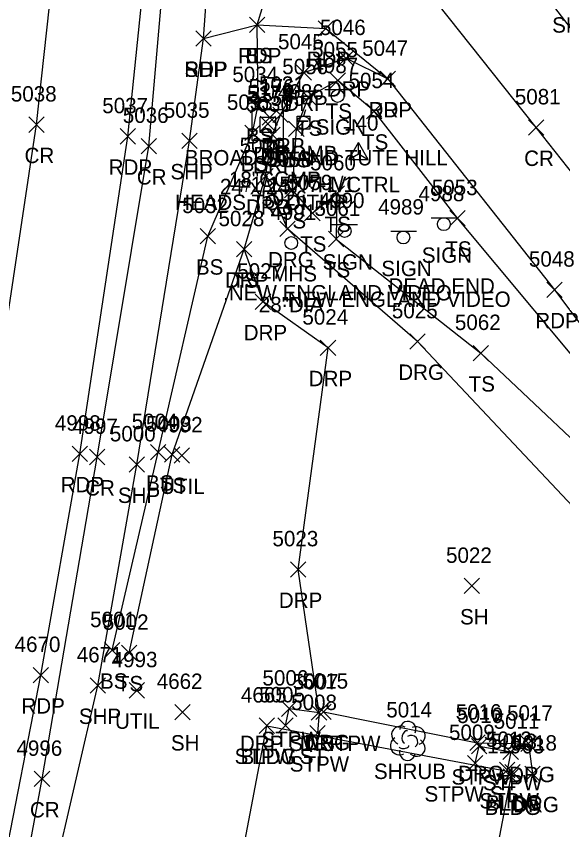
# Model space of a CAD drawing. Extents: x 1769141 to 1770911, y 735471 to 741449.
# Drawn here: x 1770700.3 to 1770771.3, y 739181.2 to 739286.9 of the extents above; entities that cross this region are included whole.
import ezdxf

# ---------------------------------------------------------------- set-up
doc = ezdxf.new("R2010")
doc.units = 0
for name, color, linetype in [('C_A', 7, 'Continuous'), ('C_I', 7, 'Continuous'), ('CPSM', 7, 'Continuous'), ('D_A', 7, 'Continuous'), ('D_C', 7, 'Continuous'), ('D_I', 7, 'Continuous'), ('D_TIC', 7, 'Continuous'), ('DS', 7, 'Continuous'), ('L_A', 7, 'Continuous'), ('L_I', 7, 'Continuous'), ('L_TIC', 7, 'Continuous'), ('LBC', 7, 'Continuous'), ('LBF', 7, 'Continuous'), ('LELB', 7, 'Continuous'), ('LSH', 7, 'Continuous'), ('P_A', 7, 'Continuous'), ('P_I', 7, 'Continuous'), ('P_TIC', 7, 'Continuous'), ('PET', 7, 'Continuous'), ('PRC', 7, 'Continuous'), ('PSP', 7, 'Continuous'), ('R_A', 7, 'Continuous'), ('R_I', 7, 'Continuous'), ('R_TIC', 7, 'Continuous'), ('RDG', 7, 'Continuous'), ('RDP', 7, 'Continuous'), ('S_A', 7, 'Continuous'), ('S_C', 7, 'Continuous'), ('S_I', 7, 'Continuous'), ('SSGN', 7, 'Continuous'), ('U_A', 7, 'Continuous'), ('U_C', 7, 'Continuous'), ('U_I', 7, 'Continuous'), ('UDEFAULT', 7, 'Continuous'), ('UP', 7, 'Continuous'), ('USMH', 7, 'Continuous')]:
    doc.layers.add(name, color=color, linetype=linetype)

msp = doc.modelspace()

# ---------------------------------------------------------------- linework, layer by layer
at = {"layer": 'CPSM'}
for p, q in [((1770743.49, 739268.32), (1770744.74, 739270.49)), ((1770745.99, 739268.32), (1770744.74, 739270.49)), ((1770744.74, 739269.05), (1770744.74, 739270.49)), ((1770743.49, 739268.32), (1770744.74, 739269.05)), ((1770743.49, 739268.32), (1770745.99, 739268.32)), ((1770744.74, 739269.05), (1770744.74, 739269.05)), ((1770744.74, 739269.05), (1770745.99, 739268.32))]:
    msp.add_line(p, q, dxfattribs=at)
at = {"layer": 'D_TIC'}
for points in [[(1770732.19, 739272.74), (1770734.19, 739274.74)], [(1770734.19, 739272.74), (1770732.19, 739274.74)], [(1770731.95, 739271.93), (1770733.95, 739273.93)], [(1770733.95, 739271.93), (1770731.95, 739273.93)]]:
    msp.add_lwpolyline(points, dxfattribs=at)
at = {"layer": 'DS'}
for p, q in [((1770730.93, 739274.79), (1770734.93, 739274.79)), ((1770730.93, 739270.79), (1770730.93, 739274.79)), ((1770734.93, 739274.79), (1770734.93, 739270.79)), ((1770731.93, 739271.79), (1770731.93, 739273.79)), ((1770731.93, 739273.79), (1770733.93, 739273.79)), ((1770733.93, 739273.79), (1770733.93, 739271.79)), ((1770732.94, 739272.79), (1770732.94, 739272.79)), ((1770732.94, 739272.79), (1770732.94, 739272.79)), ((1770733.93, 739271.79), (1770731.93, 739271.79)), ((1770734.93, 739270.79), (1770730.93, 739270.79))]:
    msp.add_line(p, q, dxfattribs=at)
at = {"layer": 'L_TIC'}
for points in [[(1770730.57, 739284.8), (1770732.57, 739286.8)], [(1770732.57, 739284.8), (1770730.57, 739286.8)], [(1770741.05, 739277.58), (1770743.05, 739279.58)], [(1770743.05, 739277.58), (1770741.05, 739279.58)], [(1770737.21, 739275.38), (1770739.21, 739277.38)], [(1770739.21, 739275.38), (1770737.21, 739277.38)], [(1770730.67, 739274.36), (1770732.67, 739276.36)], [(1770732.67, 739274.36), (1770730.67, 739276.36)], [(1770745.78, 739273.57), (1770747.78, 739275.57)], [(1770747.78, 739273.57), (1770745.78, 739275.57)], [(1770729.97, 739270.75), (1770731.97, 739272.75)], [(1770731.97, 739270.75), (1770729.97, 739272.75)], [(1770735.65, 739271.28), (1770737.65, 739273.28)], [(1770737.65, 739271.28), (1770735.65, 739273.28)], [(1770735.1, 739263.34), (1770737.1, 739265.34)], [(1770737.1, 739263.34), (1770735.1, 739265.34)], [(1770740.91, 739262.89), (1770742.91, 739264.89)], [(1770742.91, 739262.89), (1770740.91, 739264.89)], [(1770737.73, 739260.32), (1770739.73, 739262.32)], [(1770739.73, 739260.32), (1770737.73, 739262.32)], [(1770756.6, 739259.67), (1770758.6, 739261.67)], [(1770758.6, 739259.67), (1770756.6, 739261.67)], [(1770724.15, 739257.34), (1770726.15, 739259.34)], [(1770726.15, 739257.34), (1770724.15, 739259.34)], [(1770740.83, 739256.97), (1770742.83, 739258.97)], [(1770742.83, 739256.97), (1770740.83, 739258.97)], [(1770728.88, 739255.64), (1770730.88, 739257.64)], [(1770730.88, 739255.64), (1770728.88, 739257.64)], [(1770759.64, 739242.15), (1770761.64, 739244.15)], [(1770761.64, 739242.15), (1770759.64, 739244.15)], [(1770717.68, 739229.28), (1770719.68, 739231.28)], [(1770719.68, 739229.28), (1770717.68, 739231.28)], [(1770719.52, 739228.97), (1770721.52, 739230.97)], [(1770721.52, 739228.97), (1770719.52, 739230.97)], [(1770758.45, 739211.9), (1770760.45, 739213.9)], [(1770760.45, 739211.9), (1770758.45, 739213.9)], [(1770711.7, 739203.55), (1770713.7, 739205.55)], [(1770713.7, 739203.55), (1770711.7, 739205.55)], [(1770713.92, 739203.21), (1770715.92, 739205.21)], [(1770715.92, 739203.21), (1770713.92, 739205.21)], [(1770720.86, 739195.52), (1770722.86, 739197.52)], [(1770722.86, 739195.52), (1770720.86, 739197.52)], [(1770734.72, 739195.96), (1770736.72, 739197.96)], [(1770736.72, 739195.96), (1770734.72, 739197.96)], [(1770738.6, 739195.46), (1770740.6, 739197.46)], [(1770740.6, 739195.46), (1770738.6, 739197.46)], [(1770731.81, 739193.75), (1770733.81, 739195.75)], [(1770733.81, 739193.75), (1770731.81, 739195.75)], [(1770734.23, 739193.78), (1770736.23, 739195.78)], [(1770736.23, 739193.78), (1770734.23, 739195.78)], [(1770738.4, 739192.78), (1770740.4, 739194.78)], [(1770740.4, 739192.78), (1770738.4, 739194.78)], [(1770759.43, 739191.09), (1770761.43, 739193.09)], [(1770761.43, 739191.09), (1770759.43, 739193.09)], [(1770763.51, 739190.35), (1770765.51, 739192.35)], [(1770765.51, 739190.35), (1770763.51, 739192.35)], [(1770758.91, 739188.89), (1770760.91, 739190.89)], [(1770760.91, 739188.89), (1770758.91, 739190.89)], [(1770763.07, 739187.99), (1770765.07, 739189.99)], [(1770765.07, 739187.99), (1770763.07, 739189.99)], [(1770763.52, 739187.15), (1770765.52, 739189.15)], [(1770765.52, 739187.15), (1770763.52, 739189.15)], [(1770763.73, 739187.71), (1770765.73, 739189.71)], [(1770765.73, 739187.71), (1770763.73, 739189.71)]]:
    msp.add_lwpolyline(points, dxfattribs=at)
at = {"layer": 'LBC'}
for points in [[(1770755.43, 739126.31), (1770745.7, 739128.64), (1770745.35, 739127.16), (1770720.91, 739131.63), (1770728.92, 739171.79), (1770728.48, 739171.95), (1770732.81, 739194.75), (1770764.73, 739188.71)], [(1770764.52, 739188.15), (1770760.66, 739167.95), (1770762.41, 739167.64)]]:
    msp.add_lwpolyline(points, dxfattribs=at)
at = {"layer": 'LBF'}
for points in [[(1770735.23, 739194.78), (1770735.72, 739196.96), (1770739.6, 739196.46), (1770739.4, 739193.78)], [(1770759.91, 739189.89), (1770760.43, 739192.09), (1770764.51, 739191.35), (1770764.07, 739188.99)]]:
    msp.add_lwpolyline(points, dxfattribs=at)
at = {"layer": 'LELB'}
for points in [[(1770712.7, 739204.55), (1770718.68, 739230.28), (1770725.15, 739258.34), (1770730.97, 739271.75), (1770731.67, 739275.36), (1770731.57, 739285.8), (1770738.16, 739307.36), (1770742.91, 739323.85)], [(1770777.47, 739236.87), (1770757.6, 739260.67), (1770746.78, 739274.57), (1770742.05, 739278.58), (1770738.21, 739276.38), (1770736.65, 739272.28), (1770736.1, 739264.34), (1770738.73, 739261.32), (1770741.91, 739263.89), (1770741.83, 739257.97), (1770760.64, 739243.15), (1770779.98, 739224.86), (1770794.9, 739198.93)], [(1770714.92, 739204.21), (1770720.52, 739229.97), (1770729.88, 739256.64)]]:
    msp.add_lwpolyline(points, dxfattribs=at)
at = {"layer": 'LSH'}
msp.add_line((1770751.11, 739192.82), (1770751.11, 739192.82), dxfattribs=at)
msp.add_line((1770751.11, 739192.82), (1770751.11, 739192.82), dxfattribs=at)
msp.add_arc((1770751.16, 739194.26), 1.05, 335.5272, 180.9563, dxfattribs=at)
for centre, major_axis, ratio, start_param, end_param in [((1770750.32, 739193.49), (1.21, -0.51), 0.895232, 1.570796, 4.712389), ((1770752.16, 739193.41), (-1.14, -0.48), 0.949671, 1.570796, 4.712389), ((1770750.91, 739193.28), (-0.208, -0.792), 0.645439, 3.141593, 6.283185), ((1770751.61, 739192.66), (-0.5, 0.667), 0.989748, 3.141593, 6.283185), ((1770750.03, 739192.12), (0.58, -1.04), 0.959034, 3.141593, 6.283185), ((1770752.11, 739191.99), (-1.09, 0.79), 0.841452, 1.570796, 4.712389), ((1770751.11, 739191.32), (0.26, 1.06), 0.942809, 1.570796, 4.712389), ((1770750.66, 739192.07), (-0.625, -0.083), 0.423636, 0, 3.141593)]:
    msp.add_ellipse(centre, major_axis=major_axis, ratio=ratio, start_param=start_param, end_param=end_param, dxfattribs=at)
at = {"layer": 'P_TIC'}
for points in [[(1770730.57, 739284.8), (1770732.57, 739286.8)], [(1770732.57, 739284.8), (1770730.57, 739286.8)], [(1770739.5, 739284.32), (1770741.5, 739286.32)], [(1770741.5, 739284.32), (1770739.5, 739286.32)], [(1770723.6, 739283.03), (1770725.6, 739285.03)], [(1770725.6, 739283.03), (1770723.6, 739285.03)], [(1770723.6, 739283.03), (1770725.6, 739285.03)], [(1770725.6, 739283.03), (1770723.6, 739285.03)], [(1770747.55, 739277.77), (1770749.55, 739279.77)], [(1770749.55, 739277.77), (1770747.55, 739279.77)], [(1770701.89, 739271.83), (1770703.89, 739273.83)], [(1770703.89, 739271.83), (1770701.89, 739273.83)], [(1770766.83, 739271.46), (1770768.83, 739273.46)], [(1770768.83, 739271.46), (1770766.83, 739273.46)], [(1770713.77, 739270.31), (1770715.77, 739272.31)], [(1770715.77, 739270.31), (1770713.77, 739272.31)], [(1770721.76, 739269.72), (1770723.76, 739271.72)], [(1770723.76, 739269.72), (1770721.76, 739271.72)], [(1770716.49, 739269.05), (1770718.49, 739271.05)], [(1770718.49, 739269.05), (1770716.49, 739271.05)], [(1770769.22, 739250.38), (1770771.22, 739252.38)], [(1770771.22, 739250.38), (1770769.22, 739252.38)], [(1770707.53, 739229.07), (1770709.53, 739231.07)], [(1770709.53, 739229.07), (1770707.53, 739231.07)], [(1770709.77, 739228.65), (1770711.77, 739230.65)], [(1770711.77, 739228.65), (1770709.77, 739230.65)], [(1770714.93, 739227.68), (1770716.93, 739229.68)], [(1770716.93, 739227.68), (1770714.93, 739229.68)], [(1770702.43, 739200.32), (1770704.43, 739202.32)], [(1770704.43, 739200.32), (1770702.43, 739202.32)], [(1770709.86, 739198.97), (1770711.86, 739200.97)], [(1770711.86, 739198.97), (1770709.86, 739200.97)], [(1770702.6, 739186.83), (1770704.6, 739188.83)], [(1770704.6, 739186.83), (1770702.6, 739188.83)]]:
    msp.add_lwpolyline(points, dxfattribs=at)
at = {"layer": 'PET'}
for points in [[(1770664.31, 738997.45), (1770673.48, 739046.36), (1770688.31, 739123.12), (1770698.56, 739176.19), (1770703.43, 739201.32), (1770708.53, 739230.07), (1770714.77, 739271.31), (1770718.8, 739310.46), (1770719.91, 739376.99), (1770716.57, 739419.69), (1770708.47, 739465.39), (1770696.42, 739509.78), (1770680.97, 739557.62), (1770661.26, 739610.33), (1770641.75, 739663.52), (1770622.18, 739716), (1770602.15, 739769.89), (1770585.74, 739814.52), (1770568.14, 739861.61), (1770553.27, 739901.7), (1770537.83, 739943.38)], [(1770826.12, 739215.62), (1770808.71, 739238.73), (1770793.69, 739255.36), (1770777.1, 739279.15), (1770747.52, 739317.6), (1770746.21, 739323.83), (1770749.6, 739332.28), (1770764.58, 739363.7), (1770773.77, 739402.23), (1770777.46, 739441.59), (1770775.37, 739483.39), (1770773.97, 739524.69), (1770772.74, 739572.79)], [(1770724.6, 739284.03), (1770731.57, 739285.8), (1770740.5, 739285.32), (1770748.55, 739278.77), (1770770.22, 739251.38), (1770788.81, 739226.69), (1770805.29, 739205.17)]]:
    msp.add_lwpolyline(points, dxfattribs=at)
at = {"layer": 'PRC'}
for points in [[(1770652.79, 739000.55), (1770661.76, 739049.09), (1770676.76, 739126.68), (1770686.63, 739178.09), (1770691.58, 739203.99), (1770696.85, 739232.92), (1770702.89, 739272.83), (1770707.26, 739312.83), (1770707.84, 739376.22), (1770704.25, 739418.4), (1770696.6, 739463.84), (1770684.34, 739507.25), (1770668.92, 739555.36), (1770649.82, 739606.94), (1770630.97, 739657.66), (1770610.69, 739712.41), (1770591.34, 739764.72), (1770574.45, 739810.22), (1770556.28, 739859.56), (1770544.53, 739890.8), (1770526.88, 739938.69)], [(1770697.1, 739152.91), (1770703.6, 739187.83), (1770710.77, 739229.65), (1770717.49, 739270.05), (1770721, 739310.37), (1770722.67, 739382.07)], [(1770817.34, 739209.45), (1770798.63, 739232.87), (1770785.92, 739249.6), (1770767.83, 739272.46), (1770742.27, 739304.62), (1770738.16, 739307.36), (1770727.29, 739320.8)]]:
    msp.add_lwpolyline(points, dxfattribs=at)
at = {"layer": 'PSP'}
msp.add_lwpolyline([(1770673.18, 739030.96), (1770682.05, 739077.34), (1770692.5, 739120.97), (1770695.45, 739130.2), (1770697.63, 739138.45), (1770705.03, 739174.85), (1770710.86, 739199.97), (1770715.93, 739228.68), (1770722.76, 739270.72), (1770724.6, 739284.03), (1770727.29, 739320.8), (1770728.38, 739342.71), (1770726.96, 739384.23), (1770723.73, 739420.13), (1770715.24, 739467.3), (1770704.32, 739510.94), (1770687.59, 739558.7)], dxfattribs=at)
at = {"layer": 'R_TIC'}
for points in [[(1770742.11, 739280.47), (1770744.11, 739282.47)], [(1770744.11, 739280.47), (1770742.11, 739282.47)], [(1770736.61, 739278.62), (1770738.61, 739280.62)], [(1770738.61, 739278.62), (1770736.61, 739280.62)], [(1770747.55, 739277.77), (1770749.55, 739279.77)], [(1770749.55, 739277.77), (1770747.55, 739279.77)], [(1770733.58, 739273.1), (1770735.58, 739275.1)], [(1770735.58, 739273.1), (1770733.58, 739275.1)], [(1770732.55, 739270.5), (1770734.55, 739272.5)], [(1770734.55, 739270.5), (1770732.55, 739272.5)], [(1770731.63, 739265.12), (1770733.63, 739267.12)], [(1770733.63, 739265.12), (1770731.63, 739267.12)], [(1770731.63, 739265.12), (1770733.63, 739267.12)], [(1770733.63, 739265.12), (1770731.63, 739267.12)], [(1770734.49, 739258.29), (1770736.49, 739260.29)], [(1770736.49, 739258.29), (1770734.49, 739260.29)], [(1770728.88, 739255.64), (1770730.88, 739257.64)], [(1770730.88, 739255.64), (1770728.88, 739257.64)], [(1770731.32, 739248.82), (1770733.32, 739250.82)], [(1770733.32, 739248.82), (1770731.32, 739250.82)], [(1770751.41, 739243.67), (1770753.41, 739245.67)], [(1770753.41, 739243.67), (1770751.41, 739245.67)], [(1770739.77, 739242.85), (1770741.77, 739244.85)], [(1770741.77, 739242.85), (1770739.77, 739244.85)], [(1770735.89, 739214.05), (1770737.89, 739216.05)], [(1770737.89, 739214.05), (1770735.89, 739216.05)], [(1770739.2, 739195.56), (1770741.2, 739197.56)], [(1770741.2, 739195.56), (1770739.2, 739197.56)], [(1770738.6, 739195.46), (1770740.6, 739197.46)], [(1770740.6, 739195.46), (1770738.6, 739197.46)], [(1770759.19, 739191.54), (1770761.19, 739193.54)], [(1770761.19, 739191.54), (1770759.19, 739193.54)], [(1770765.81, 739191.41), (1770767.81, 739193.41)], [(1770767.81, 739191.41), (1770765.81, 739193.41)], [(1770766.35, 739187.51), (1770768.35, 739189.51)], [(1770768.35, 739187.51), (1770766.35, 739189.51)]]:
    msp.add_lwpolyline(points, dxfattribs=at)
at = {"layer": 'RDG'}
for points in [[(1770787.33, 739197.35), (1770773.99, 739221.75), (1770752.41, 739244.67), (1770735.49, 739259.29), (1770732.63, 739266.12)], [(1770740.2, 739196.56), (1770760.19, 739192.54), (1770766.81, 739192.41), (1770767.35, 739188.51)]]:
    msp.add_lwpolyline(points, dxfattribs=at)
at = {"layer": 'RDP'}
msp.add_lwpolyline([(1770739.6, 739196.46), (1770736.89, 739215.05), (1770740.77, 739243.85), (1770732.32, 739249.82), (1770729.88, 739256.64), (1770732.63, 739266.12), (1770733.55, 739271.5), (1770734.58, 739274.1), (1770737.61, 739279.62), (1770743.11, 739281.47), (1770748.55, 739278.77)], dxfattribs=at)
at = {"layer": 'SSGN'}
for p, q in [((1770740.37, 739277.38), (1770743.71, 739277.38)), ((1770742.02, 739276.55), (1770742.02, 739276.55)), ((1770741.28, 739259.85), (1770744.61, 739259.85)), ((1770754.17, 739260.74), (1770757.51, 739260.74)), ((1770755.82, 739259.9), (1770755.82, 739259.9)), ((1770742.93, 739259.01), (1770742.93, 739259.01)), ((1770748.92, 739259.01), (1770752.25, 739259.01)), ((1770750.57, 739258.17), (1770750.57, 739258.17))]:
    msp.add_line(p, q, dxfattribs=at)
for centre in [(1770742.02, 739276.55), (1770742.93, 739259.01), (1770755.82, 739259.9), (1770750.57, 739258.17)]:
    msp.add_circle(centre, 0.833, dxfattribs=at)
at = {"layer": 'UDEFAULT'}
for points in [[(1770720.78, 739228.85), (1770722.78, 739230.85)], [(1770722.78, 739228.85), (1770720.78, 739230.85)], [(1770714.91, 739198.34), (1770716.91, 739200.34)], [(1770716.91, 739198.34), (1770714.91, 739200.34)]]:
    msp.add_lwpolyline(points, dxfattribs=at)
at = {"layer": 'UP'}
for p, q in [((1770737.83, 739274.75), (1770737.58, 739273.92)), ((1770736.74, 739272.25), (1770736.74, 739273.92)), ((1770736.74, 739273.92), (1770738.41, 739273.92)), ((1770738.41, 739273.92), (1770738.41, 739272.25)), ((1770737.58, 739273.08), (1770737.58, 739273.08)), ((1770738.41, 739272.25), (1770736.74, 739272.25)), ((1770737.33, 739271.42), (1770737.58, 739272.25))]:
    msp.add_line(p, q, dxfattribs=at)
msp.add_circle((1770737.58, 739273.08), 0.833, dxfattribs=at)
at = {"layer": 'USMH'}
for p, q in [((1770735.99, 739257.46), (1770735.99, 739257.46)), ((1770736.82, 739257.46), (1770736.82, 739257.46))]:
    msp.add_line(p, q, dxfattribs=at)
msp.add_circle((1770735.99, 739257.46), 0.833, dxfattribs=at)

# ---------------------------------------------------------------- texts
at = {"layer": 'C_A'}
msp.add_text('HVCTRL', height=2, dxfattribs=at).set_placement((1770739.43, 739264.05))
at = {"layer": 'C_I'}
msp.add_text('140', height=2, dxfattribs=at).set_placement((1770742.86, 739272.05))
at = {"layer": 'D_A'}
for s, p in [('P', (1770732.57, 739268.74)), ('DIB', (1770731.05, 739267.93)), ('DI', (1770731.99, 739267.79))]:
    msp.add_text(s, height=2, dxfattribs=at).set_placement(p)
at = {"layer": 'D_C'}
for s, p in [('18"CGMP', (1770727.89, 739264.74)), ('24"x 24"', (1770726.72, 739263.79)), ('HEADS TO DITHR', (1770720.89, 739261.74))]:
    msp.add_text(s, height=2, dxfattribs=at).set_placement(p)
at = {"layer": 'D_I'}
for s, p in [('5174', (1770730.24, 739275.79)), ('5175', (1770730.26, 739275.93)), ('5176', (1770730.44, 739276.74))]:
    msp.add_text(s, height=2, dxfattribs=at).set_placement(p)
at = {"layer": 'L_A'}
for s, p in [('BS', (1770730.01, 739280.8)), ('TS', (1770740.46, 739273.58)), ('TS', (1770736.62, 739271.38)), ('BS', (1770730.11, 739270.36)), ('TS', (1770745.19, 739269.57)), ('BS', (1770729.41, 739266.75)), ('TS', (1770735.06, 739267.28)), ('TS', (1770734.51, 739259.34)), ('TS', (1770740.32, 739258.89)), ('TS', (1770737.14, 739256.32)), ('TS', (1770756.01, 739255.67)), ('BS', (1770723.6, 739253.34)), ('TS', (1770740.24, 739252.97)), ('TS', (1770728.29, 739251.64)), ('TS', (1770759.05, 739238.15)), ('BS', (1770717.12, 739225.28)), ('TS', (1770718.93, 739224.97)), ('SH', (1770757.93, 739207.9)), ('BS', (1770711.14, 739199.55)), ('TS', (1770713.33, 739199.21)), ('SH', (1770720.35, 739191.52)), ('DRP ST STPW', (1770729.32, 739191.46)), ('STPW', (1770732.11, 739191.96)), ('STPW ST', (1770728.63, 739189.78)), ('BLDG', (1770729.4, 739189.75)), ('STPW', (1770735.79, 739188.78)), ('SHRUB', (1770746.74, 739187.82)), ('STPW', (1770756.82, 739187.09)), ('STPW', (1770760.9, 739186.35)), ('STPW ST', (1770753.31, 739184.89)), ('STPW', (1770760.46, 739183.99)), ('BLDG', (1770761.11, 739183.15)), ('BLDG', (1770761.32, 739183.71))]:
    msp.add_text(s, height=2, dxfattribs=at).set_placement(p)
at = {"layer": 'L_I'}
for s, p in [('5055', (1770738.71, 739281.58)), ('5056', (1770734.82, 739279.38)), ('5034', (1770728.33, 739278.36)), ('5054', (1770743.44, 739277.57)), ('5033', (1770727.63, 739274.75)), ('5057', (1770733.31, 739275.28)), ('5058', (1770732.76, 739267.34)), ('5060', (1770738.44, 739266.89)), ('5059', (1770735.38, 739264.32)), ('5053', (1770754.26, 739263.67)), ('5032', (1770721.82, 739261.34)), ('5061', (1770739.01, 739260.97)), ('5028', (1770726.54, 739259.64)), ('5062', (1770757.26, 739246.15)), ('5004', (1770715.26, 739233.28)), ('5003', (1770717.11, 739232.97)), ('5022', (1770756.11, 739215.9)), ('5001', (1770709.85, 739207.55)), ('5002', (1770711.5, 739207.21)), ('5006', (1770732.25, 739199.96)), ('4662', (1770718.51, 739199.52)), ('5007', (1770736.18, 739199.46)), ('4665', (1770729.45, 739197.75)), ('5005', (1770731.82, 739197.78)), ('5008', (1770735.98, 739196.78)), ('5014', (1770748.34, 739195.82)), ('5010', (1770757.57, 739195.09)), ('5011', (1770762.3, 739194.35)), ('5009', (1770756.49, 739192.89)), ('5012', (1770761.3, 739191.99)), ('5013', (1770761.96, 739191.71)), ('11963', (1770761.45, 739191.15))]:
    msp.add_text(s, height=2, dxfattribs=at).set_placement(p)
at = {"layer": 'P_A'}
for s, p in [('SHP', (1770769.9, 739284.78)), ('RDP', (1770729.06, 739280.8)), ('RDP', (1770737.99, 739280.32)), ('SHP', (1770722.13, 739279.03)), ('RDP', (1770722.08, 739279.03)), ('RDP', (1770746.04, 739273.77)), ('CR', (1770701.33, 739267.83)), ('CR', (1770766.26, 739267.46)), ('RDP', (1770712.26, 739266.31)), ('SHP', (1770720.29, 739265.72)), ('CR', (1770715.92, 739265.05)), ('RDP', (1770767.71, 739246.38)), ('RDP', (1770706.02, 739225.07)), ('CR', (1770709.2, 739224.65)), ('SHP', (1770713.46, 739223.68)), ('RDP', (1770700.92, 739196.32)), ('SHP', (1770708.39, 739194.97)), ('CR', (1770702.03, 739182.83))]:
    msp.add_text(s, height=2, dxfattribs=at).set_placement(p)
at = {"layer": 'P_I'}
for s, p in [('5047', (1770745.21, 739281.77)), ('5038', (1770699.55, 739275.83)), ('5081', (1770765.05, 739275.46)), ('5037', (1770711.43, 739274.31)), ('5035', (1770719.42, 739273.72)), ('5036', (1770714.1, 739273.05)), ('5048', (1770766.88, 739254.38)), ('4998', (1770705.27, 739233.07)), ('4997', (1770707.51, 739232.65)), ('5000', (1770712.42, 739231.68)), ('4670', (1770700.04, 739204.32)), ('4671', (1770708.12, 739202.97)), ('4996', (1770700.28, 739190.83))]:
    msp.add_text(s, height=2, dxfattribs=at).set_placement(p)
at = {"layer": 'R_A'}
for s, p in [('DRP', (1770740.6, 739276.47)), ('DRP', (1770735.09, 739274.62)), ('DRP', (1770746.04, 739273.77)), ('DRP', (1770732.07, 739269.1)), ('DRP', (1770731.03, 739266.5)), ('DRG', (1770730.11, 739261.12)), ('DRP', (1770730.11, 739261.12)), ('DRG', (1770732.97, 739254.29)), ('DRP', (1770727.37, 739251.64)), ('DRP', (1770729.81, 739244.82)), ('DRP', (1770738.26, 739238.85)), ('DRG', (1770749.9, 739239.67)), ('DRP', (1770734.38, 739210.05)), ('DRP', (1770737.09, 739191.46)), ('DRG', (1770737.69, 739191.56)), ('DRG', (1770757.67, 739187.54)), ('DRG', (1770764.3, 739187.41)), ('DRG', (1770764.83, 739183.51))]:
    msp.add_text(s, height=2, dxfattribs=at).set_placement(p)
at = {"layer": 'R_I'}
for s, p in [('5046', (1770739.72, 739284.47)), ('5045', (1770734.27, 739282.62)), ('5047', (1770745.21, 739281.77)), ('5031', (1770731.81, 739277.1)), ('5030', (1770730.12, 739274.5)), ('5029', (1770729.28, 739269.12)), ('5029', (1770729.28, 739269.12)), ('5026', (1770732.09, 739262.29)), ('5028', (1770726.54, 739259.64)), ('5027', (1770728.98, 739252.82)), ('5025', (1770749.07, 739247.67)), ('5024', (1770737.44, 739246.85)), ('5023', (1770733.55, 739218.05)), ('5007', (1770736.18, 739199.46)), ('5015', (1770737.43, 739199.56)), ('5016', (1770757.36, 739195.54)), ('5017', (1770764.04, 739195.41)), ('5018', (1770764.57, 739191.51))]:
    msp.add_text(s, height=2, dxfattribs=at).set_placement(p)
at = {"layer": 'S_A'}
for p in [(1770739.16, 739271.53), (1770752.96, 739254.88), (1770740.06, 739253.99), (1770747.7, 739253.15)]:
    msp.add_text('SIGN', height=2, dxfattribs=at).set_placement(p)
at = {"layer": 'S_C'}
for s, p in [('BROAD ST AND TUTE HILL', (1770722.16, 739267.53)), ('DEAD END', (1770748.63, 739250.88)), ('.NEW ENGLAND VIDEO', (1770727.14, 739249.99)), ('.NEW ENGLAND VIDEO', (1770734.78, 739249.15))]:
    msp.add_text(s, height=2, dxfattribs=at).set_placement(p)
at = {"layer": 'S_I'}
for s, p in [('4987', (1770738.74, 739279.53)), ('4988', (1770752.54, 739262.88)), ('4990', (1770739.56, 739261.99)), ('4989', (1770747.28, 739261.15))]:
    msp.add_text(s, height=2, dxfattribs=at).set_placement(p)
at = {"layer": 'U_A'}
for s, p in [('COMB', (1770733.96, 739268.08)), ('MHS', (1770733.4, 739252.46)), ('UTIL', (1770718.95, 739224.85)), ('UTIL', (1770713.08, 739194.34))]:
    msp.add_text(s, height=2, dxfattribs=at).set_placement(p)
at = {"layer": 'U_C'}
for s, p in [('#1/157/7-1/1', (1770729.25, 739264.08)), ('28"DIA', (1770731.77, 739248.46))]:
    msp.add_text(s, height=2, dxfattribs=at).set_placement(p)
at = {"layer": 'U_I'}
for s, p in [('4986', (1770734.26, 739276.08)), ('4991', (1770733.29, 739260.46)), ('4992', (1770718.52, 739232.85)), ('4993', (1770712.65, 739202.34))]:
    msp.add_text(s, height=2, dxfattribs=at).set_placement(p)

doc.saveas('drawing.dxf')
